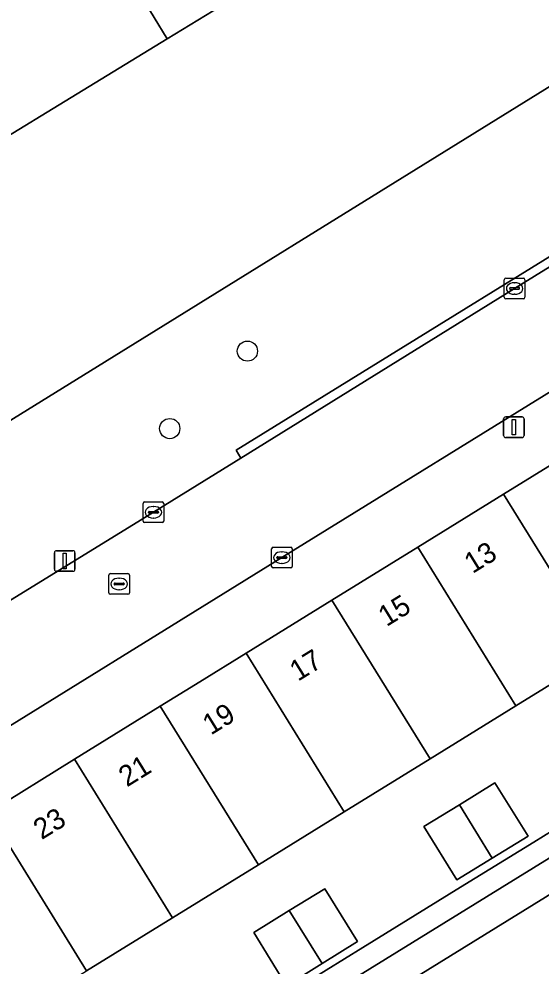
# Model space of a CAD drawing. Extents: x 159888 to 160761, y 384031 to 384750.
# Drawn here: x 160129.59 to 160154.85, y 384561.64 to 384607.52 of the extents above; entities that cross this region are included whole.
import ezdxf

# ---------------------------------------------------------------- set-up
doc = ezdxf.new("R2010")
doc.units = 0
for name, color, linetype in [('IMGEO_Boom', 7, 'Continuous'), ('IMGEO_Erf', 7, 'Continuous'), ('IMGEO_Groenvoorziening', 7, 'Continuous'), ('IMGEO_Kolk', 7, 'Continuous'), ('IMGEO_Lichtmast', 7, 'Continuous'), ('IMGEO_Pand', 7, 'Continuous'), ('IMGEO_Pand_nummerreeks', 7, 'Continuous'), ('IMGEO_Rijbaan_lokaal_open', 7, 'Continuous'), ('IMGEO_Rioolput', 7, 'Continuous'), ('IMGEO_Voetpad_open', 7, 'Continuous')]:
    doc.layers.add(name, color=color, linetype=linetype)

msp = doc.modelspace()

# ---------------------------------------------------------------- linework, layer by layer
at = {"layer": 'IMGEO_Boom'}
for centre in [(160140.644, 384591.433), (160136.887, 384587.68)]:
    msp.add_circle(centre, 0.489, dxfattribs=at)
at = {"layer": 'IMGEO_Erf'}
for points in [[(160137.178, 384619.898), (160101.924, 384598.362), (160110.734, 384584.277), (160114.059, 384578.949), (160127.142, 384586.832), (160189.258, 384625.337)], [(160149.754, 384614.494), (160136.756, 384606.556), (160123.758, 384598.618), (160110.725, 384590.659), (160109.229, 384593.088), (160109.425, 384593.208), (160107.62, 384596.134), (160105.624, 384595.56), (160104.129, 384597.973), (160118.738, 384606.9), (160131.734, 384614.841)], [(160157.791, 384576.814), (160153.637, 384574.247), (160149.483, 384571.679), (160145.329, 384569.111), (160141.175, 384566.543), (160137.02, 384563.976), (160132.866, 384561.408)], [(160142.688, 384560.346), (160146.234, 384562.542), (160150.964, 384565.459), (160154.504, 384567.651), (160159.181, 384570.545)]]:
    msp.add_lwpolyline(points, dxfattribs=at)
for points in [[(160154.225, 384567.937), (160152.494, 384566.874), (160150.784, 384565.825), (160149.188, 384568.405), (160150.903, 384569.46), (160152.618, 384570.515)], [(160145.977, 384562.837), (160144.257, 384561.761), (160142.543, 384560.689), (160140.957, 384563.267), (160142.672, 384564.327), (160144.387, 384565.386)]]:
    msp.add_lwpolyline(points, close=True, dxfattribs=at)
at = {"layer": 'IMGEO_Groenvoorziening'}
for points in [[(160187.228, 384615.776), (160189.258, 384625.337), (160127.142, 384586.832), (160114.059, 384578.949), (160114.138, 384578.822), (160118.034, 384572.48), (160122.909, 384575.488), (160128.843, 384579.15), (160136.097, 384583.626), (160140.332, 384586.252), (160140.095, 384586.635)], [(160179.214, 384581.669), (160178.648, 384582.593), (160177.945, 384582.154), (160176.59, 384581.308), (160175.649, 384580.721), (160170.932, 384577.817), (160167.402, 384575.62), (160162.717, 384572.729), (160159.181, 384570.545), (160154.504, 384567.651), (160150.964, 384565.459), (160146.234, 384562.542), (160142.688, 384560.346), (160138.005, 384557.454), (160134.451, 384555.279), (160131.882, 384553.717), (160132.027, 384553.482), (160132.473, 384552.799), (160139.949, 384557.419)]]:
    msp.add_lwpolyline(points, close=True, dxfattribs=at)
msp.add_lwpolyline([(160189.322, 384578.257), (160186.066, 384583.561), (160185.149, 384585.056), (160180.644, 384582.188), (160181.266, 384581.183), (160148.281, 384560.789), (160152.94, 384553.3), (160163.406, 384536.375), (160200.868, 384559.503)], dxfattribs=at)
at = {"layer": 'IMGEO_Kolk'}
for p, q in [((160153.075, 384594.039), (160153.075, 384594.891)), ((160153.15, 384594.965), (160154.002, 384594.965)), ((160153.563, 384594.745), (160153.588, 384594.745)), ((160154.076, 384594.891), (160154.076, 384594.039)), ((160153.334, 384594.459), (160153.334, 384594.471)), ((160153.772, 384594.422), (160153.374, 384594.422)), ((160153.377, 384594.508), (160153.775, 384594.508)), ((160153.818, 384594.471), (160153.818, 384594.459)), ((160154.002, 384593.965), (160153.15, 384593.965)), ((160153.586, 384594.185), (160153.561, 384594.185)), ((160135.596, 384583.2), (160135.596, 384584.052)), ((160135.671, 384584.126), (160136.523, 384584.126)), ((160136.084, 384583.906), (160136.109, 384583.906)), ((160136.597, 384584.052), (160136.597, 384583.2)), ((160135.855, 384583.62), (160135.855, 384583.632)), ((160136.293, 384583.583), (160135.895, 384583.583)), ((160135.898, 384583.669), (160136.296, 384583.669)), ((160136.107, 384583.346), (160136.082, 384583.346)), ((160136.339, 384583.632), (160136.339, 384583.62)), ((160136.523, 384583.126), (160135.671, 384583.126)), ((160141.888, 384581.929), (160142.74, 384581.929)), ((160141.813, 384581.003), (160141.813, 384581.855)), ((160142.072, 384581.423), (160142.072, 384581.435)), ((160142.115, 384581.472), (160142.513, 384581.472)), ((160142.301, 384581.709), (160142.326, 384581.709)), ((160142.556, 384581.435), (160142.556, 384581.423)), ((160142.814, 384581.855), (160142.814, 384581.003)), ((160142.51, 384581.386), (160142.112, 384581.386)), ((160142.324, 384581.149), (160142.299, 384581.149)), ((160142.74, 384580.929), (160141.888, 384580.929))]:
    msp.add_line(p, q, dxfattribs=at)
for points in [[(160153.075, 384594.039), (160153.075, 384594.891)], [(160153.15, 384594.965), (160154.002, 384594.965)], [(160154.076, 384594.891), (160154.076, 384594.039)], [(160154.002, 384593.965), (160153.15, 384593.965)], [(160135.596, 384583.2), (160135.596, 384584.052)], [(160135.671, 384584.126), (160136.523, 384584.126)], [(160136.597, 384584.052), (160136.597, 384583.2)], [(160136.523, 384583.126), (160135.671, 384583.126)], [(160141.888, 384581.929), (160142.74, 384581.929)], [(160141.813, 384581.003), (160141.813, 384581.855)], [(160142.814, 384581.855), (160142.814, 384581.003)], [(160142.74, 384580.929), (160141.888, 384580.929)]]:
    msp.add_lwpolyline(points, dxfattribs=at)
for centre, radius, start, end in [((160153.152, 384594.889), 0.0765, 91.552, 178.448), ((160153.152, 384594.889), 0.0765, 91.552, 178.448), ((160154, 384594.889), 0.0765, 1.552, 88.448), ((160154, 384594.889), 0.0765, 1.552, 88.448), ((160153.374, 384594.468), 0.0403, 85.8775, 175.7526), ((160153.371, 384594.458), 0.0366, 178.938, 274.7102), ((160153.775, 384594.465), 0.043, 264.8664, 352.4533), ((160153.779, 384594.47), 0.0386, 1.7309, 96.639), ((160153.152, 384594.041), 0.0765, 181.552, 268.448), ((160153.152, 384594.041), 0.0765, 181.552, 268.448), ((160154, 384594.041), 0.0765, 271.552, 358.448), ((160154, 384594.041), 0.0765, 271.552, 358.448), ((160135.673, 384584.05), 0.0765, 91.552, 178.448), ((160135.673, 384584.05), 0.0765, 91.552, 178.448), ((160136.521, 384584.05), 0.0765, 1.552, 88.448), ((160136.521, 384584.05), 0.0765, 1.552, 88.448), ((160135.895, 384583.629), 0.0403, 85.8775, 175.7526), ((160135.892, 384583.619), 0.0366, 178.938, 274.7102), ((160136.296, 384583.626), 0.043, 264.8664, 352.4533), ((160136.3, 384583.631), 0.0386, 1.7309, 96.639), ((160135.673, 384583.202), 0.0765, 181.552, 268.448), ((160135.673, 384583.202), 0.0765, 181.552, 268.448), ((160136.521, 384583.202), 0.0765, 271.552, 358.448), ((160136.521, 384583.202), 0.0765, 271.552, 358.448), ((160141.89, 384581.853), 0.0765, 91.552, 178.448), ((160141.89, 384581.853), 0.0765, 91.552, 178.448), ((160142.738, 384581.853), 0.0765, 1.552, 88.448), ((160142.738, 384581.853), 0.0765, 1.552, 88.448), ((160142.112, 384581.432), 0.0403, 85.8775, 175.7526), ((160142.517, 384581.434), 0.0386, 1.7309, 96.639), ((160141.89, 384581.005), 0.0765, 181.552, 268.448), ((160141.89, 384581.005), 0.0765, 181.552, 268.448), ((160142.109, 384581.422), 0.0366, 178.938, 274.7102), ((160142.513, 384581.429), 0.043, 264.8664, 352.4533), ((160142.738, 384581.005), 0.0765, 271.552, 358.448), ((160142.738, 384581.005), 0.0765, 271.552, 358.448)]:
    msp.add_arc(centre, radius, start, end, dxfattribs=at)
for centre, major_axis, ratio, start_param, end_param in [((160153.562, 384594.465), (-0.387, 0.002), 0.722429, 4.712389, 7.853982), ((160153.587, 384594.465), (-0.39, 0.002), 0.717154, 1.570796, 4.712389), ((160136.083, 384583.626), (-0.387, 0.002), 0.722429, 4.712389, 7.853982), ((160136.108, 384583.626), (-0.39, 0.002), 0.717154, 1.570796, 4.712389), ((160142.3, 384581.429), (-0.387, 0.002), 0.722429, 4.712389, 7.853982), ((160142.325, 384581.429), (-0.39, 0.002), 0.717154, 1.570796, 4.712389)]:
    msp.add_ellipse(centre, major_axis=major_axis, ratio=ratio, start_param=start_param, end_param=end_param, dxfattribs=at)
at = {"layer": 'IMGEO_Lichtmast'}
for p, q in [((160153.043, 384587.347), (160153.043, 384588.147)), ((160153.043, 384588.147), (160153.043, 384587.347)), ((160153.143, 384588.247), (160153.933, 384588.247)), ((160153.933, 384588.247), (160153.143, 384588.247)), ((160154.033, 384588.147), (160154.033, 384587.347)), ((160154.033, 384587.347), (160154.033, 384588.147)), ((160153.933, 384587.247), (160153.143, 384587.247)), ((160153.143, 384587.247), (160153.933, 384587.247)), ((160131.309, 384580.865), (160131.309, 384581.665)), ((160131.309, 384581.665), (160131.309, 384580.865)), ((160131.409, 384581.765), (160132.199, 384581.765)), ((160132.199, 384581.765), (160131.409, 384581.765)), ((160132.299, 384581.665), (160132.299, 384580.865)), ((160132.299, 384580.865), (160132.299, 384581.665)), ((160132.199, 384580.765), (160131.409, 384580.765)), ((160131.409, 384580.765), (160132.199, 384580.765))]:
    msp.add_line(p, q, dxfattribs=at)
for points in [[(160153.463, 384588.122), (160153.613, 384588.122), (160153.613, 384587.372), (160153.463, 384587.372), (160153.463, 384588.122)], [(160131.729, 384581.64), (160131.879, 384581.64), (160131.879, 384580.89), (160131.729, 384580.89), (160131.729, 384581.64)]]:
    msp.add_lwpolyline(points, dxfattribs=at)
for centre, start, end in [((160153.143, 384588.147), 90, 180), ((160153.143, 384588.147), 90, 180), ((160153.933, 384588.147), 0, 90), ((160153.933, 384588.147), 360, 90), ((160153.143, 384587.347), 180, 270), ((160153.143, 384587.347), 180, 270), ((160153.933, 384587.347), 270, 0), ((160153.933, 384587.347), 270, 0), ((160131.409, 384581.665), 90, 180), ((160131.409, 384581.665), 90, 180), ((160132.199, 384581.665), 0, 90), ((160132.199, 384581.665), 360, 90), ((160131.409, 384580.865), 180, 270), ((160131.409, 384580.865), 180, 270), ((160132.199, 384580.865), 270, 0), ((160132.199, 384580.865), 270, 0)]:
    msp.add_arc(centre, 0.1, start, end, dxfattribs=at)
at = {"layer": 'IMGEO_Pand'}
for points in [[(160149.754, 384614.494), (160144.73, 384622.782), (160131.734, 384614.841), (160136.756, 384606.556)], [(160131.734, 384614.841), (160118.738, 384606.9), (160123.758, 384598.618), (160136.756, 384606.556)], [(160157.196, 384587.066), (160153.041, 384584.499), (160157.791, 384576.814), (160161.945, 384579.382)], [(160153.041, 384584.499), (160148.887, 384581.931), (160153.637, 384574.247), (160157.791, 384576.814)], [(160148.887, 384581.931), (160144.732, 384579.364), (160149.483, 384571.679), (160153.637, 384574.247)], [(160144.732, 384579.364), (160140.578, 384576.797), (160145.329, 384569.111), (160149.483, 384571.679)], [(160140.578, 384576.797), (160138.335, 384575.411), (160136.424, 384574.229), (160141.175, 384566.543), (160145.329, 384569.111)], [(160136.424, 384574.229), (160132.271, 384571.659), (160137.02, 384563.976), (160141.175, 384566.543)], [(160132.271, 384571.659), (160128.118, 384569.089), (160132.866, 384561.408), (160137.02, 384563.976)], [(160152.618, 384570.515), (160150.903, 384569.46), (160152.494, 384566.874), (160154.225, 384567.937)], [(160128.118, 384569.089), (160123.961, 384566.517), (160128.712, 384558.84), (160132.866, 384561.408)], [(160150.903, 384569.46), (160149.188, 384568.405), (160150.784, 384565.825), (160152.494, 384566.874)], [(160144.387, 384565.386), (160142.672, 384564.327), (160144.257, 384561.761), (160145.977, 384562.837)], [(160142.672, 384564.327), (160140.957, 384563.267), (160142.543, 384560.689), (160144.257, 384561.761)]]:
    msp.add_lwpolyline(points, close=True, dxfattribs=at)
at = {"layer": 'IMGEO_Rijbaan_lokaal_open'}
for points in [[(160189.063, 384616.395), (160187.103, 384615.185), (160186.109, 384614.571), (160171.032, 384605.258), (160153.576, 384594.465), (160140.332, 384586.252), (160136.097, 384583.626), (160128.843, 384579.15), (160122.909, 384575.488), (160118.034, 384572.48), (160116.393, 384571.466)], [(160119.095, 384567.099), (160125.73, 384571.163), (160142.314, 384581.429), (160157.202, 384590.641), (160174.681, 384601.465), (160189.904, 384610.881), (160190.488, 384611.242), (160192.716, 384612.554)]]:
    msp.add_lwpolyline(points, dxfattribs=at)
at = {"layer": 'IMGEO_Rioolput'}
for p, q in [((160133.937, 384579.727), (160133.937, 384580.579)), ((160134.012, 384580.653), (160134.864, 384580.653)), ((160134.938, 384580.579), (160134.938, 384579.727)), ((160134.196, 384580.147), (160134.196, 384580.159)), ((160134.634, 384580.11), (160134.236, 384580.11)), ((160134.239, 384580.196), (160134.637, 384580.196)), ((160134.425, 384580.433), (160134.45, 384580.433)), ((160134.68, 384580.159), (160134.68, 384580.147)), ((160134.864, 384579.653), (160134.012, 384579.653)), ((160134.448, 384579.873), (160134.423, 384579.873))]:
    msp.add_line(p, q, dxfattribs=at)
for points in [[(160133.937, 384579.727), (160133.937, 384580.579)], [(160134.012, 384580.653), (160134.864, 384580.653)], [(160134.938, 384580.579), (160134.938, 384579.727)], [(160134.864, 384579.653), (160134.012, 384579.653)]]:
    msp.add_lwpolyline(points, dxfattribs=at)
for centre, radius, start, end in [((160134.014, 384580.577), 0.0765, 91.552, 178.448), ((160134.014, 384580.577), 0.0765, 91.552, 178.448), ((160134.862, 384580.577), 0.0765, 1.552, 88.448), ((160134.862, 384580.577), 0.0765, 1.552, 88.448), ((160134.236, 384580.156), 0.0403, 85.8775, 175.7526), ((160134.233, 384580.146), 0.0366, 178.938, 274.7102), ((160134.637, 384580.153), 0.043, 264.8664, 352.4533), ((160134.641, 384580.158), 0.0386, 1.7309, 96.639), ((160134.014, 384579.729), 0.0765, 181.552, 268.448), ((160134.014, 384579.729), 0.0765, 181.552, 268.448), ((160134.862, 384579.729), 0.0765, 271.552, 358.448), ((160134.862, 384579.729), 0.0765, 271.552, 358.448)]:
    msp.add_arc(centre, radius, start, end, dxfattribs=at)
for centre, major_axis, ratio, start_param, end_param in [((160134.424, 384580.153), (-0.387, 0.002), 0.722429, 4.712389, 7.853982), ((160134.449, 384580.153), (-0.39, 0.002), 0.717154, 1.570796, 4.712389)]:
    msp.add_ellipse(centre, major_axis=major_axis, ratio=ratio, start_param=start_param, end_param=end_param, dxfattribs=at)
at = {"layer": 'IMGEO_Voetpad_open'}
for points in [[(160190.512, 384643.774), (160188.418, 384647.232), (160188.044, 384647.685), (160187.632, 384648.103), (160187.184, 384648.483), (160186.703, 384648.821), (160186.194, 384649.114), (160185.662, 384649.361), (160185.513, 384649.415), (160183.001, 384647.819), (160183.718, 384646.606), (160188.748, 384638.307), (160189.435, 384637.152), (160191.151, 384634.267), (160190.632, 384631.811), (160189.258, 384625.337), (160187.228, 384615.776), (160140.095, 384586.635), (160140.332, 384586.252), (160153.576, 384594.465), (160171.032, 384605.258), (160186.109, 384614.571), (160187.103, 384615.185), (160189.063, 384616.395)], [(160192.716, 384612.554), (160190.488, 384611.242), (160189.904, 384610.881), (160174.681, 384601.465), (160157.202, 384590.641), (160142.314, 384581.429), (160125.73, 384571.163), (160119.095, 384567.099)], [(160128.118, 384569.089), (160132.271, 384571.659), (160136.424, 384574.229), (160138.335, 384575.411), (160140.578, 384576.797), (160144.732, 384579.364), (160148.887, 384581.931), (160153.041, 384584.499), (160157.196, 384587.066), (160161.35, 384589.633), (160165.505, 384592.2), (160169.659, 384594.767), (160173.813, 384597.334), (160176.521, 384599.021), (160177.796, 384599.792), (160178.522, 384600.227), (160183.852, 384603.54), (160191.506, 384608.256)], [(160201.865, 384560.132), (160178.233, 384599.071), (160177.796, 384599.792), (160176.521, 384599.021), (160184.387, 384586.273), (160184.426, 384586.21), (160181.762, 384584.546), (160180.262, 384583.57), (160179.199, 384582.937), (160178.648, 384582.593), (160179.214, 384581.669), (160139.949, 384557.419), (160132.473, 384552.799), (160133.251, 384551.488), (160147, 384559.992), (160156.159, 384545.179), (160169.806, 384523.173), (160171.445, 384520.533), (160172.677, 384521.294), (160170.426, 384524.933), (160164.199, 384535.04), (160201.679, 384558.218)]]:
    msp.add_lwpolyline(points, dxfattribs=at)
msp.add_lwpolyline([(160196.17, 384567.098), (160200.122, 384560.709), (160200.868, 384559.503), (160163.406, 384536.375), (160152.94, 384553.3), (160148.281, 384560.789), (160181.266, 384581.183), (160180.644, 384582.188), (160185.149, 384585.056), (160186.066, 384583.561), (160189.322, 384578.257)], close=True, dxfattribs=at)

# ---------------------------------------------------------------- texts
at = {"layer": 'IMGEO_Pand_nummerreeks'}
for s, rotation, p in [('13', 31.7132, (160151.539, 384580.631)), ('15', 31.7132, (160147.377, 384578.06)), ('17', 31.7132, (160143.092, 384575.412)), ('19', 31.7132, (160138.876, 384572.807)), ('21', 31.7476, (160134.815, 384570.293)), ('23', 31.7476, (160130.687, 384567.739))]:
    msp.add_text(s, height=1, rotation=rotation, dxfattribs=at).set_placement(p)

doc.saveas('drawing.dxf')
